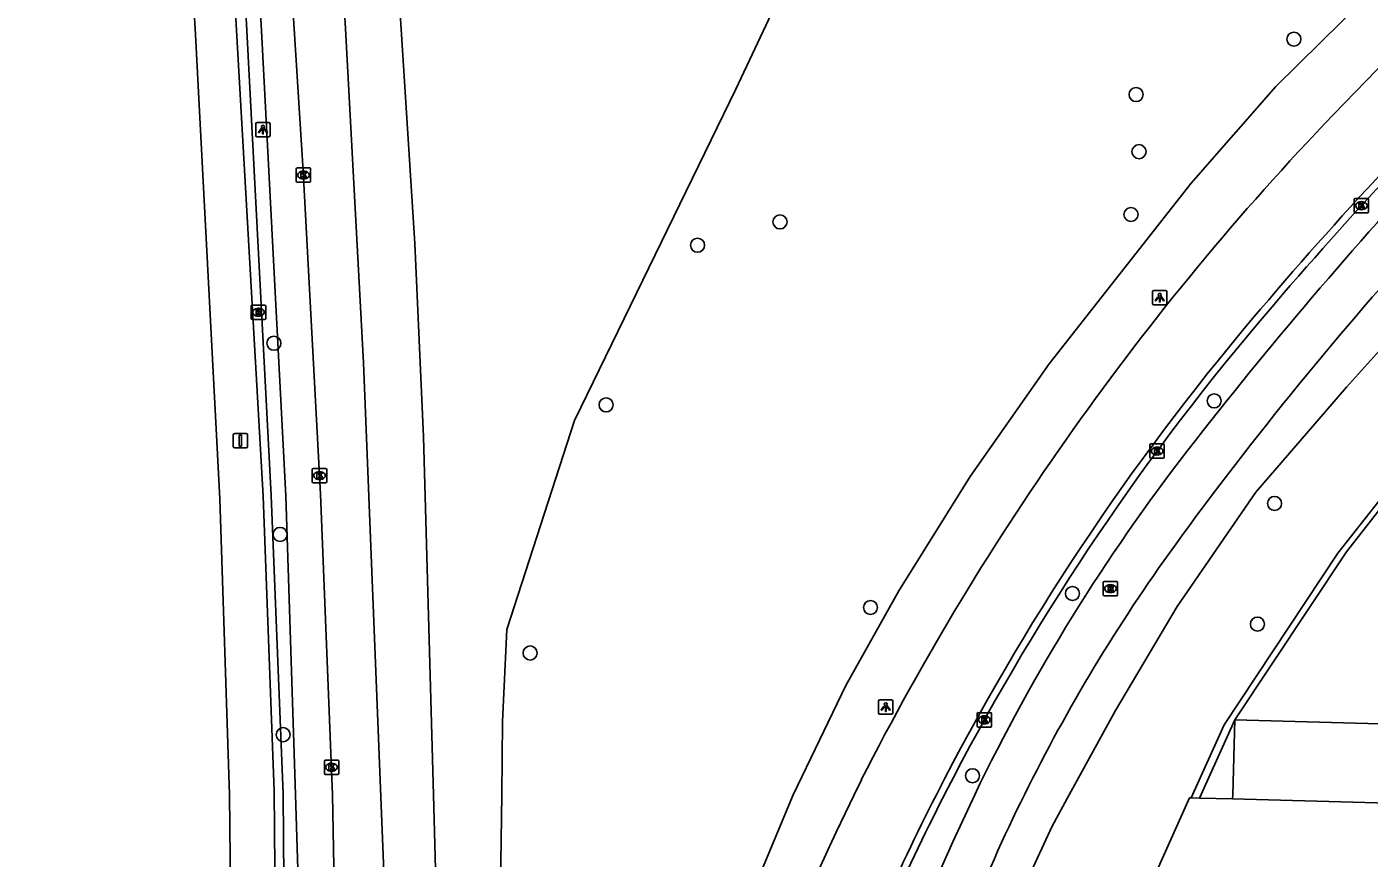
# Model space of a CAD drawing. Extents: x 162082 to 163393, y 388091 to 388632.
# Drawn here: x 162093.8 to 162187.2, y 388245.6 to 388303.5 of the extents above; entities that cross this region are included whole.
import ezdxf

# ---------------------------------------------------------------- set-up
doc = ezdxf.new("R2010")
doc.units = 0
for name, color, linetype in [('IMGEO_Berm_groen', 7, 'Continuous'), ('IMGEO_Boom', 7, 'Continuous'), ('IMGEO_Fietspad_gesloten', 7, 'Continuous'), ('IMGEO_Haag', 7, 'Continuous'), ('IMGEO_Hek', 7, 'Continuous'), ('IMGEO_Kolk', 7, 'Continuous'), ('IMGEO_Lichtpunt', 7, 'Continuous'), ('IMGEO_Muur', 7, 'Continuous'), ('IMGEO_Pand', 7, 'Continuous'), ('IMGEO_Rijbaan_lokaal_open', 7, 'Continuous'), ('IMGEO_Rijbaan_regionaal_gesloten', 7, 'Continuous'), ('IMGEO_Rioolput', 7, 'Continuous'), ('IMGEO_Verkeersbordpaal', 7, 'Continuous')]:
    doc.layers.add(name, color=color, linetype=linetype)

msp = doc.modelspace()

# ---------------------------------------------------------------- linework, layer by layer
at = {"layer": 'IMGEO_Berm_groen'}
for points in [[(162193.018, 388311.476), (162180.686, 388299.296), (162174.794, 388292.565), (162164.913, 388279.995), (162159.416, 388272.159), (162154.453, 388264.185), (162150.758, 388257.597), (162147.107, 388250), (162143.664, 388241.768), (162140.921, 388234.763), (162137.33, 388226.41), (162135.613, 388221.211), (162133.771, 388214.818), (162127.473, 388214.895), (162127.211, 388218.972), (162127.21, 388226.62), (162126.756, 388245.293), (162126.809, 388250), (162126.865, 388255.1), (162127.17, 388261.503), (162131.88, 388276.058), (162143.113, 388299.11), (162147.83, 388309.193)], [(162155.641, 388169.499), (162149.29, 388170.484), (162151.506, 388186.435), (162153.504, 388199.591), (162153.36, 388204.265), (162152.635, 388208.277), (162153.616, 388216.204), (162158.829, 388232.574), (162161.634, 388240.291), (162165.112, 388247.818), (162166.315, 388250), (162169.541, 388255.855), (162173.82, 388263.104), (162179.303, 388271.066), (162185.601, 388278.37), (162195.833, 388289.739), (162193.849, 388291.667)]]:
    msp.add_lwpolyline(points, dxfattribs=at)
at = {"layer": 'IMGEO_Boom'}
for centre in [(162181.951, 388302.601), (162170.962, 388298.744), (162171.167, 388294.77), (162170.609, 388290.397), (162146.179, 388289.881), (162140.443, 388288.256), (162110.954, 388281.432), (162134.076, 388277.142), (162176.399, 388277.418), (162180.602, 388270.281), (162111.382, 388268.121), (162166.531, 388264.012), (162152.477, 388263.038), (162179.411, 388261.882), (162128.788, 388259.868), (162111.599, 388254.182), (162159.577, 388251.326)]:
    msp.add_circle(centre, 0.489, dxfattribs=at)
at = {"layer": 'IMGEO_Fietspad_gesloten'}
msp.add_lwpolyline([(162158.208, 388246.717), (162159.733, 388250)], dxfattribs=at)
for centre, radius, start, end in [((162416.515, 388086.237), 306.249, 137.05105, 142.18663), ((162379.256, 388117.854), 254.207, 137.6018, 143.98932), ((162280.537, 388191.865), 134.065, 142.22113, 154.30152), ((162272.008, 388196.2), 121.391, 144.14036, 153.69198), ((162272.303, 388195.984), 121.751, 153.66232, 162.91897), ((162273.166, 388193.916), 126.504, 155.33064, 165.20021)]:
    msp.add_arc(centre, radius, start, end, dxfattribs=at)
at = {"layer": 'IMGEO_Haag'}
msp.add_lwpolyline([(162110.975, 388250.254), (162110.214, 388270.794), (162108.335, 388303.624), (162107.41, 388321.076), (162106.04, 388337.271), (162106.888, 388337.32), (162108.037, 388321.434), (162109.051, 388303.654), (162110.766, 388270.838), (162111.602, 388250.03), (162111.788, 388226.246), (162111.192, 388226.261), (162110.975, 388250.254)], dxfattribs=at)
at = {"layer": 'IMGEO_Hek'}
msp.add_lwpolyline([(162102.26, 388391.365), (162103.693, 388379.543), (162107.603, 388338.54), (162108.931, 388321.311), (162110.061, 388303.626), (162111.787, 388270.809), (162112.468, 388250), (162113.297, 388223.395), (162112.358, 388168.71)], dxfattribs=at)
at = {"layer": 'IMGEO_Kolk'}
for p, q in [((162112.511, 388292.711), (162112.511, 388293.563)), ((162112.586, 388293.637), (162113.438, 388293.637)), ((162112.999, 388293.417), (162113.024, 388293.417)), ((162113.512, 388293.563), (162113.512, 388292.711)), ((162113.438, 388292.637), (162112.586, 388292.637)), ((162113.022, 388292.857), (162112.997, 388292.857)), ((162186.142, 388290.585), (162186.142, 388291.437)), ((162186.217, 388291.511), (162187.069, 388291.511)), ((162187.143, 388291.437), (162187.143, 388290.585)), ((162187.069, 388290.511), (162186.217, 388290.511)), ((162186.653, 388290.731), (162186.628, 388290.731)), ((162186.63, 388291.291), (162186.655, 388291.291)), ((162171.926, 388273.498), (162171.926, 388274.35)), ((162172.001, 388274.424), (162172.853, 388274.424)), ((162172.437, 388273.644), (162172.412, 388273.644)), ((162172.414, 388274.204), (162172.439, 388274.204)), ((162172.927, 388274.35), (162172.927, 388273.498)), ((162113.702, 388272.718), (162114.554, 388272.718)), ((162172.853, 388273.424), (162172.001, 388273.424)), ((162113.627, 388271.792), (162113.627, 388272.644)), ((162114.554, 388271.718), (162113.702, 388271.718)), ((162114.138, 388271.938), (162114.113, 388271.938)), ((162114.115, 388272.498), (162114.14, 388272.498)), ((162114.628, 388272.644), (162114.628, 388271.792)), ((162159.904, 388254.789), (162159.904, 388255.641)), ((162159.979, 388255.715), (162160.831, 388255.715)), ((162160.415, 388254.935), (162160.39, 388254.935)), ((162160.392, 388255.495), (162160.417, 388255.495)), ((162160.905, 388255.641), (162160.905, 388254.789)), ((162160.831, 388254.715), (162159.979, 388254.715)), ((162114.465, 388251.492), (162114.465, 388252.344)), ((162114.54, 388252.418), (162115.392, 388252.418)), ((162114.953, 388252.198), (162114.978, 388252.198)), ((162115.466, 388252.344), (162115.466, 388251.492)), ((162115.392, 388251.418), (162114.54, 388251.418)), ((162114.976, 388251.638), (162114.951, 388251.638))]:
    msp.add_line(p, q, dxfattribs=at)
for points in [[(162112.511, 388292.711), (162112.511, 388293.563)], [(162112.586, 388293.637), (162113.438, 388293.637)], [(162112.832, 388293.337), (162112.955, 388293.337), (162112.955, 388293.186), (162113.085, 388293.337), (162113.249, 388293.337), (162113.103, 388293.186), (162113.256, 388292.937), (162113.104, 388292.937), (162113.019, 388293.101), (162112.955, 388293.034), (162112.955, 388292.937), (162112.832, 388292.937), (162112.832, 388293.337)], [(162113.512, 388293.563), (162113.512, 388292.711)], [(162113.438, 388292.637), (162112.586, 388292.637)], [(162186.142, 388290.585), (162186.142, 388291.437)], [(162186.217, 388291.511), (162187.069, 388291.511)], [(162187.143, 388291.437), (162187.143, 388290.585)], [(162187.069, 388290.511), (162186.217, 388290.511)], [(162186.463, 388291.211), (162186.586, 388291.211), (162186.586, 388291.06), (162186.716, 388291.211), (162186.88, 388291.211), (162186.734, 388291.06), (162186.887, 388290.811), (162186.735, 388290.811), (162186.65, 388290.975), (162186.586, 388290.908), (162186.586, 388290.811), (162186.463, 388290.811), (162186.463, 388291.211)], [(162171.926, 388273.498), (162171.926, 388274.35)], [(162172.001, 388274.424), (162172.853, 388274.424)], [(162172.247, 388274.124), (162172.37, 388274.124), (162172.37, 388273.973), (162172.5, 388274.124), (162172.664, 388274.124), (162172.518, 388273.973), (162172.671, 388273.724), (162172.519, 388273.724), (162172.434, 388273.888), (162172.37, 388273.821), (162172.37, 388273.724), (162172.247, 388273.724), (162172.247, 388274.124)], [(162172.927, 388274.35), (162172.927, 388273.498)], [(162113.702, 388272.718), (162114.554, 388272.718)], [(162172.853, 388273.424), (162172.001, 388273.424)], [(162113.627, 388271.792), (162113.627, 388272.644)], [(162114.554, 388271.718), (162113.702, 388271.718)], [(162113.948, 388272.418), (162114.071, 388272.418), (162114.071, 388272.267), (162114.201, 388272.418), (162114.365, 388272.418), (162114.219, 388272.267), (162114.372, 388272.018), (162114.22, 388272.018), (162114.135, 388272.182), (162114.071, 388272.115), (162114.071, 388272.018), (162113.948, 388272.018), (162113.948, 388272.418)], [(162114.628, 388272.644), (162114.628, 388271.792)], [(162159.904, 388254.789), (162159.904, 388255.641)], [(162159.979, 388255.715), (162160.831, 388255.715)], [(162160.225, 388255.415), (162160.348, 388255.415), (162160.348, 388255.264), (162160.478, 388255.415), (162160.642, 388255.415), (162160.496, 388255.264), (162160.649, 388255.015), (162160.497, 388255.015), (162160.412, 388255.179), (162160.348, 388255.112), (162160.348, 388255.015), (162160.225, 388255.015), (162160.225, 388255.415)], [(162160.905, 388255.641), (162160.905, 388254.789)], [(162160.831, 388254.715), (162159.979, 388254.715)], [(162114.465, 388251.492), (162114.465, 388252.344)], [(162114.54, 388252.418), (162115.392, 388252.418)], [(162114.786, 388252.118), (162114.909, 388252.118), (162114.909, 388251.967), (162115.039, 388252.118), (162115.203, 388252.118), (162115.057, 388251.967), (162115.21, 388251.718), (162115.058, 388251.718), (162114.973, 388251.882), (162114.909, 388251.815), (162114.909, 388251.718), (162114.786, 388251.718), (162114.786, 388252.118)], [(162115.466, 388252.344), (162115.466, 388251.492)], [(162115.392, 388251.418), (162114.54, 388251.418)]]:
    msp.add_lwpolyline(points, dxfattribs=at)
for centre, start, end in [((162112.588, 388293.561), 91.55205, 178.44795), ((162112.588, 388293.561), 91.55205, 178.44795), ((162113.436, 388293.561), 1.55205, 88.44795), ((162113.436, 388293.561), 1.55205, 88.44795), ((162112.588, 388292.713), 181.55205, 268.44795), ((162112.588, 388292.713), 181.55205, 268.44795), ((162113.436, 388292.713), 271.55205, 358.44795), ((162113.436, 388292.713), 271.55205, 358.44795), ((162186.219, 388291.435), 91.55205, 178.44795), ((162186.219, 388291.435), 91.55205, 178.44795), ((162187.067, 388291.435), 1.55205, 88.44795), ((162187.067, 388291.435), 1.55205, 88.44795), ((162186.219, 388290.587), 181.55205, 268.44795), ((162186.219, 388290.587), 181.55205, 268.44795), ((162187.067, 388290.587), 271.55205, 358.44795), ((162187.067, 388290.587), 271.55205, 358.44795), ((162172.003, 388274.348), 91.55205, 178.44795), ((162172.003, 388274.348), 91.55205, 178.44795), ((162172.851, 388274.348), 1.55205, 88.44795), ((162172.851, 388274.348), 1.55205, 88.44795), ((162113.704, 388272.642), 91.55205, 178.44795), ((162113.704, 388272.642), 91.55205, 178.44795), ((162114.552, 388272.642), 1.55205, 88.44795), ((162114.552, 388272.642), 1.55205, 88.44795), ((162172.003, 388273.5), 181.55205, 268.44795), ((162172.003, 388273.5), 181.55205, 268.44795), ((162172.851, 388273.5), 271.55205, 358.44795), ((162172.851, 388273.5), 271.55205, 358.44795), ((162113.704, 388271.794), 181.55205, 268.44795), ((162113.704, 388271.794), 181.55205, 268.44795), ((162114.552, 388271.794), 271.55205, 358.44795), ((162114.552, 388271.794), 271.55205, 358.44795), ((162159.981, 388255.639), 91.55205, 178.44795), ((162159.981, 388255.639), 91.55205, 178.44795), ((162160.829, 388255.639), 1.55205, 88.44795), ((162160.829, 388255.639), 1.55205, 88.44795), ((162159.981, 388254.791), 181.55205, 268.44795), ((162159.981, 388254.791), 181.55205, 268.44795), ((162160.829, 388254.791), 271.55205, 358.44795), ((162160.829, 388254.791), 271.55205, 358.44795), ((162114.542, 388252.342), 91.55205, 178.44795), ((162114.542, 388252.342), 91.55205, 178.44795), ((162115.39, 388252.342), 1.55205, 88.44795), ((162115.39, 388252.342), 1.55205, 88.44795), ((162114.542, 388251.494), 181.55205, 268.44795), ((162114.542, 388251.494), 181.55205, 268.44795), ((162115.39, 388251.494), 271.55205, 358.44795), ((162115.39, 388251.494), 271.55205, 358.44795)]:
    msp.add_arc(centre, 0.0765, start, end, dxfattribs=at)
for centre, major_axis, ratio, start_param, end_param in [((162112.998, 388293.137), (-0.387, 0.002), 0.722429, 4.712389, 7.853982), ((162113.023, 388293.137), (-0.39, 0.002), 0.717154, 1.570796, 4.712389), ((162186.629, 388291.011), (-0.387, 0.002), 0.722429, 4.712389, 7.853982), ((162186.654, 388291.011), (-0.39, 0.002), 0.717154, 1.570796, 4.712389), ((162172.413, 388273.924), (-0.387, 0.002), 0.722429, 4.712389, 7.853982), ((162172.438, 388273.924), (-0.39, 0.002), 0.717154, 1.570796, 4.712389), ((162114.114, 388272.218), (-0.387, 0.002), 0.722429, 4.712389, 7.853982), ((162114.139, 388272.218), (-0.39, 0.002), 0.717154, 1.570796, 4.712389), ((162160.391, 388255.215), (-0.387, 0.002), 0.722429, 4.712389, 7.853982), ((162160.416, 388255.215), (-0.39, 0.002), 0.717154, 1.570796, 4.712389), ((162114.952, 388251.918), (-0.387, 0.002), 0.722429, 4.712389, 7.853982), ((162114.977, 388251.918), (-0.39, 0.002), 0.717154, 1.570796, 4.712389)]:
    msp.add_ellipse(centre, major_axis=major_axis, ratio=ratio, start_param=start_param, end_param=end_param, dxfattribs=at)
at = {"layer": 'IMGEO_Lichtpunt'}
for p, q in [((162109.69, 388296.707), (162109.69, 388295.9)), ((162109.69, 388296.707), (162109.69, 388295.9)), ((162110.592, 388296.802), (162109.784, 388296.802)), ((162110.592, 388296.802), (162109.784, 388296.802)), ((162110.686, 388295.9), (162110.686, 388296.707)), ((162110.686, 388295.9), (162110.686, 388296.707)), ((162109.784, 388295.806), (162110.592, 388295.806)), ((162109.784, 388295.806), (162110.592, 388295.806)), ((162172.11, 388285.011), (162172.11, 388284.204)), ((162172.11, 388285.011), (162172.11, 388284.204)), ((162173.012, 388285.106), (162172.204, 388285.106)), ((162173.012, 388285.106), (162172.204, 388285.106)), ((162173.106, 388284.204), (162173.106, 388285.011)), ((162173.106, 388284.204), (162173.106, 388285.011)), ((162172.204, 388284.11), (162173.012, 388284.11)), ((162172.204, 388284.11), (162173.012, 388284.11)), ((162153.04, 388256.507), (162153.04, 388255.7)), ((162153.04, 388256.507), (162153.04, 388255.7)), ((162153.942, 388256.602), (162153.134, 388256.602)), ((162153.942, 388256.602), (162153.134, 388256.602)), ((162154.036, 388255.7), (162154.036, 388256.507)), ((162154.036, 388255.7), (162154.036, 388256.507)), ((162153.134, 388255.606), (162153.942, 388255.606)), ((162153.134, 388255.606), (162153.942, 388255.606))]:
    msp.add_line(p, q, dxfattribs=at)
for points in [[(162110.064, 388296.371), (162110.103, 388296.343), (162109.915, 388296.081), (162109.877, 388296.108), (162110.064, 388296.371)], [(162110.166, 388296.323), (162110.213, 388296.323), (162110.213, 388296.001), (162110.166, 388296.001), (162110.166, 388296.323)], [(162110.276, 388296.343), (162110.314, 388296.37), (162110.501, 388296.108), (162110.462, 388296.08), (162110.276, 388296.343)], [(162172.484, 388284.675), (162172.523, 388284.647), (162172.335, 388284.385), (162172.297, 388284.412), (162172.484, 388284.675)], [(162172.586, 388284.627), (162172.633, 388284.627), (162172.633, 388284.305), (162172.586, 388284.305), (162172.586, 388284.627)], [(162172.696, 388284.647), (162172.734, 388284.674), (162172.921, 388284.412), (162172.882, 388284.384), (162172.696, 388284.647)], [(162153.414, 388256.171), (162153.453, 388256.143), (162153.265, 388255.881), (162153.227, 388255.908), (162153.414, 388256.171)], [(162153.516, 388256.123), (162153.563, 388256.123), (162153.563, 388255.801), (162153.516, 388255.801), (162153.516, 388256.123)], [(162153.626, 388256.143), (162153.664, 388256.17), (162153.851, 388255.908), (162153.812, 388255.88), (162153.626, 388256.143)]]:
    msp.add_lwpolyline(points, dxfattribs=at)
for centre in [(162110.189, 388296.505), (162172.609, 388284.809), (162153.539, 388256.305)]:
    msp.add_circle(centre, 0.0994, dxfattribs=at)
for centre, start, end in [((162109.784, 388296.707), 90, 180), ((162109.784, 388296.707), 90, 180), ((162110.592, 388296.707), 0, 90), ((162110.592, 388296.707), 0, 90), ((162109.784, 388295.9), 180, 270), ((162109.784, 388295.9), 180, 270), ((162110.592, 388295.9), 270, 0), ((162110.592, 388295.9), 270, 360), ((162172.204, 388285.011), 90, 180), ((162172.204, 388285.011), 90, 180), ((162173.012, 388285.011), 0, 90), ((162173.012, 388285.011), 0, 90), ((162172.204, 388284.204), 180, 270), ((162172.204, 388284.204), 180, 270), ((162173.012, 388284.204), 270, 0), ((162173.012, 388284.204), 270, 360), ((162153.134, 388256.507), 90, 180), ((162153.134, 388256.507), 90, 180), ((162153.942, 388256.507), 0, 90), ((162153.942, 388256.507), 0, 90), ((162153.134, 388255.7), 180, 270), ((162153.134, 388255.7), 180, 270), ((162153.942, 388255.7), 270, 0), ((162153.942, 388255.7), 270, 360)]:
    msp.add_arc(centre, 0.0946, start, end, dxfattribs=at)
at = {"layer": 'IMGEO_Muur'}
for points in [[(162233.209, 388330.88), (162223.757, 388319.168), (162216.264, 388311.046), (162216.729, 388310.598), (162204.757, 388297.619), (162206.339, 388296.126), (162199.498, 388288.679), (162202.082, 388286.205), (162195.788, 388280.075), (162192.618, 388276.468), (162185.012, 388266.817), (162177.085, 388254.875), (162174.799, 388249.786)], [(162218.78, 388312.71), (162217.106, 388311.068), (162217.568, 388310.623), (162205.6, 388297.648), (162207.181, 388296.156), (162200.337, 388288.706), (162202.512, 388286.617), (162204.366, 388286.524), (162204.32, 388286.08), (162202.755, 388286.11), (162192.412, 388275.622), (162185.612, 388266.92), (162177.836, 388255.223)], [(162175.385, 388249.77), (162177.836, 388255.223)]]:
    msp.add_lwpolyline(points, dxfattribs=at)
at = {"layer": 'IMGEO_Pand'}
for points in [[(162177.836, 388255.223), (162192.133, 388254.815), (162192.327, 388261.641), (162193.356, 388261.612), (162198.353, 388261.469), (162198.026, 388250), (162198.002, 388249.15), (162195.256, 388249.225)], [(162177.679, 388249.707), (162177.687, 388250), (162177.836, 388255.223)], [(162172.103, 388243.782), (162172.009, 388243.827), (162174.687, 388249.789), (162174.799, 388249.786)], [(162174.799, 388249.786), (162175.385, 388249.77)], [(162175.385, 388249.77), (162177.679, 388249.707)], [(162177.679, 388249.707), (162195.256, 388249.225)]]:
    msp.add_lwpolyline(points, dxfattribs=at)
at = {"layer": 'IMGEO_Rijbaan_lokaal_open'}
msp.add_lwpolyline([(162157.681, 388250.108), (162157.626, 388250)], dxfattribs=at)
for centre, radius, start, end in [((162392.1, 388103.321), 278.279, 134.15904, 139.82978), ((162311.66, 388171.233), 173.005, 139.83152, 152.87649), ((162312.5, 388170.811), 173.945, 152.91894, 156.02641)]:
    msp.add_arc(centre, radius, start, end, dxfattribs=at)
at = {"layer": 'IMGEO_Rijbaan_regionaal_gesloten'}
for points in [[(162118.865, 388168.298), (162119.065, 388174.889), (162119.213, 388208.669), (162118.611, 388244.643), (162117.183, 388280.066), (162115.906, 388303.755), (162114.929, 388316.873), (162113.951, 388329.774), (162113.124, 388340.453), (162111.996, 388352.888), (162110.869, 388365.071), (162109.591, 388377.103), (162108.539, 388386.292), (162107.036, 388398.174), (162105.233, 388412.199), (162103.955, 388421.825), (162102.152, 388434.347), (162098.837, 388454.344), (162098.285, 388457.771), (162096.385, 388469.576), (162094.345, 388479.617), (162093.758, 388482.363)], [(162115.514, 388357.816), (162116.697, 388345.147), (162118.955, 388316.778), (162120.757, 388288.379), (162121.367, 388274.924), (162122.052, 388250), (162122.739, 388224.991), (162122.955, 388200.63), (162122.882, 388179.99), (162122.587, 388168.062)], [(162106.685, 388169.07), (162107.463, 388186.103), (162107.799, 388201.355), (162108.147, 388223.392), (162107.867, 388250), (162107.191, 388270.607), (162105.469, 388303.355), (162104.342, 388320.988)], [(162111.592, 388315.455), (162112.999, 388293.402), (162114.198, 388270.921), (162115.028, 388250), (162115.501, 388225.026), (162115.637, 388200.296), (162115.197, 388168.53)], [(162184.723, 388297.385), (162189.218, 388302.021)], [(162151.331, 388250), (162151.84, 388251.042)]]:
    msp.add_lwpolyline(points, dxfattribs=at)
for centre, radius, start, end in [((162391.586, 388103.797), 278.08, 134.1515, 139.83624), ((162325.2, 388162.871), 194.494, 136.24222, 153.04203), ((162311.587, 388171.281), 173.418, 139.82796, 153.00435), ((162347.23, 388154.825), 217.795, 154.08767, 166.22816), ((162311.152, 388171.471), 172.945, 152.99495, 156.04573)]:
    msp.add_arc(centre, radius, start, end, dxfattribs=at)
at = {"layer": 'IMGEO_Rioolput'}
for p, q in [((162109.381, 388283.166), (162109.381, 388284.018)), ((162109.456, 388284.092), (162110.308, 388284.092)), ((162109.869, 388283.872), (162109.894, 388283.872)), ((162110.382, 388284.018), (162110.382, 388283.166)), ((162110.308, 388283.092), (162109.456, 388283.092)), ((162109.892, 388283.312), (162109.867, 388283.312)), ((162168.679, 388263.926), (162168.679, 388264.778)), ((162168.754, 388264.852), (162169.606, 388264.852)), ((162169.167, 388264.632), (162169.192, 388264.632)), ((162169.68, 388264.778), (162169.68, 388263.926)), ((162169.606, 388263.852), (162168.754, 388263.852)), ((162169.19, 388264.072), (162169.165, 388264.072))]:
    msp.add_line(p, q, dxfattribs=at)
for points in [[(162109.381, 388283.166), (162109.381, 388284.018)], [(162109.456, 388284.092), (162110.308, 388284.092)], [(162110.382, 388284.018), (162110.382, 388283.166)], [(162110.308, 388283.092), (162109.456, 388283.092)], [(162109.97, 388283.79), (162109.718, 388283.792), (162109.718, 388283.392)], [(162109.718, 388283.392), (162109.842, 388283.392), (162109.842, 388283.554), (162109.853, 388283.554)], [(162109.896, 388283.711), (162109.842, 388283.711), (162109.842, 388283.63)], [(162109.842, 388283.63), (162109.894, 388283.63)], [(162109.9, 388283.525), (162109.971, 388283.392), (162110.111, 388283.392), (162110.046, 388283.518)], [(162168.679, 388263.926), (162168.679, 388264.778)], [(162168.754, 388264.852), (162169.606, 388264.852)], [(162169.268, 388264.55), (162169.016, 388264.552), (162169.016, 388264.152)], [(162169.016, 388264.152), (162169.14, 388264.152), (162169.14, 388264.314), (162169.151, 388264.314)], [(162169.194, 388264.471), (162169.14, 388264.471), (162169.14, 388264.39)], [(162169.14, 388264.39), (162169.192, 388264.39)], [(162169.198, 388264.285), (162169.269, 388264.152), (162169.409, 388264.152), (162169.344, 388264.278)], [(162169.68, 388264.778), (162169.68, 388263.926)], [(162169.606, 388263.852), (162168.754, 388263.852)]]:
    msp.add_lwpolyline(points, dxfattribs=at)
for centre, radius, start, end in [((162109.458, 388284.016), 0.0765, 91.55205, 178.44795), ((162109.458, 388284.016), 0.0765, 91.55205, 178.44795), ((162110.306, 388284.016), 0.0765, 1.55205, 88.44795), ((162110.306, 388284.016), 0.0765, 1.55205, 88.44795), ((162109.458, 388283.168), 0.0765, 181.55205, 268.44795), ((162109.458, 388283.168), 0.0765, 181.55205, 268.44795), ((162109.852, 388283.501), 0.0533, 26.02933, 88.69889), ((162109.878, 388283.819), 0.19, 274.7715, 282.96867), ((162109.902, 388283.615), 0.0964, 77.00612, 93.18647), ((162109.916, 388283.672), 0.0378, 276.66336, 79.67722), ((162109.969, 388283.68), 0.109, 350.36119, 89.41601), ((162109.967, 388283.68), 0.112, 277.58423, 350.98172), ((162109.951, 388283.465), 0.108, 29.51342, 73.79051), ((162110.306, 388283.168), 0.0765, 271.55205, 358.44795), ((162110.306, 388283.168), 0.0765, 271.55205, 358.44795), ((162168.756, 388264.776), 0.0765, 91.55205, 178.44795), ((162168.756, 388264.776), 0.0765, 91.55205, 178.44795), ((162169.15, 388264.261), 0.0533, 26.02933, 88.69889), ((162169.176, 388264.579), 0.19, 274.7715, 282.96867), ((162169.2, 388264.375), 0.0964, 77.00612, 93.18647), ((162169.214, 388264.432), 0.0378, 276.66336, 79.67722), ((162169.267, 388264.44), 0.109, 350.36119, 89.41601), ((162169.265, 388264.44), 0.112, 277.58423, 350.98172), ((162169.249, 388264.225), 0.108, 29.51342, 73.79051), ((162169.604, 388264.776), 0.0765, 1.55205, 88.44795), ((162169.604, 388264.776), 0.0765, 1.55205, 88.44795), ((162168.756, 388263.928), 0.0765, 181.55205, 268.44795), ((162168.756, 388263.928), 0.0765, 181.55205, 268.44795), ((162169.604, 388263.928), 0.0765, 271.55205, 358.44795), ((162169.604, 388263.928), 0.0765, 271.55205, 358.44795)]:
    msp.add_arc(centre, radius, start, end, dxfattribs=at)
for centre, major_axis, ratio, start_param, end_param in [((162109.868, 388283.592), (-0.387, 0.002), 0.722429, 4.712389, 7.853982), ((162109.893, 388283.592), (-0.39, 0.002), 0.717154, 1.570796, 4.712389), ((162169.166, 388264.352), (-0.387, 0.002), 0.722429, 4.712389, 7.853982), ((162169.191, 388264.352), (-0.39, 0.002), 0.717154, 1.570796, 4.712389)]:
    msp.add_ellipse(centre, major_axis=major_axis, ratio=ratio, start_param=start_param, end_param=end_param, dxfattribs=at)
at = {"layer": 'IMGEO_Verkeersbordpaal'}
for p, q in [((162108.124, 388274.247), (162108.124, 388275.047)), ((162108.124, 388275.047), (162108.124, 388274.247)), ((162108.224, 388275.147), (162109.014, 388275.147)), ((162109.014, 388275.147), (162108.224, 388275.147)), ((162109.114, 388275.047), (162109.114, 388274.247)), ((162109.114, 388274.247), (162109.114, 388275.047)), ((162109.014, 388274.147), (162108.224, 388274.147)), ((162108.224, 388274.147), (162109.014, 388274.147))]:
    msp.add_line(p, q, dxfattribs=at)
msp.add_lwpolyline([(162108.544, 388275.022), (162108.694, 388275.022), (162108.694, 388274.272), (162108.544, 388274.272), (162108.544, 388275.022)], dxfattribs=at)
for centre, start, end in [((162108.224, 388275.047), 90, 180), ((162108.224, 388275.047), 90, 180), ((162109.014, 388275.047), 0, 90), ((162109.014, 388275.047), 360, 90), ((162108.224, 388274.247), 180, 270), ((162108.224, 388274.247), 180, 270), ((162109.014, 388274.247), 270, 0), ((162109.014, 388274.247), 270, 0)]:
    msp.add_arc(centre, 0.1, start, end, dxfattribs=at)

doc.saveas('drawing.dxf')
